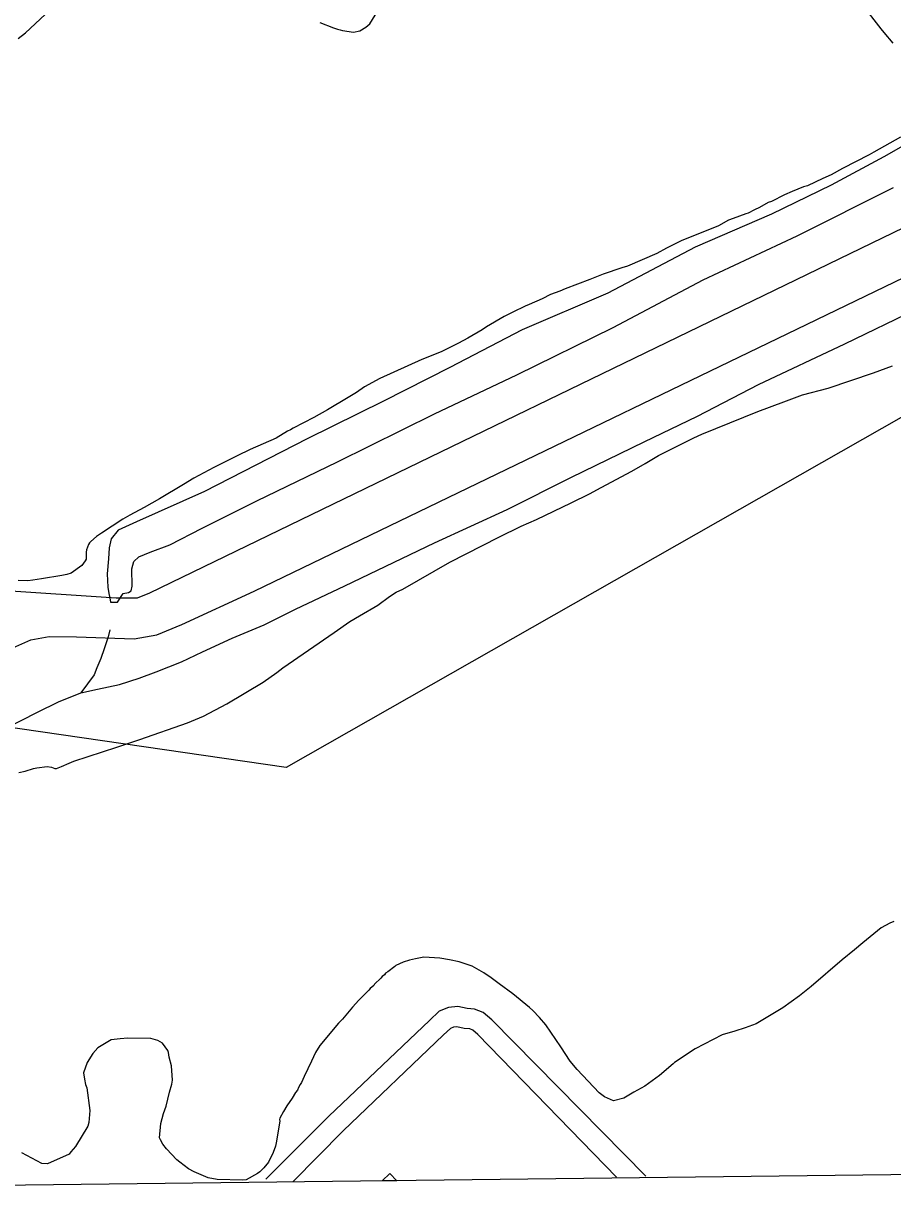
# Model space of a CAD drawing. Extents: x 3704301 to 3742427, y 506229 to 532009.
# Drawn here: x 3710402 to 3711690, y 511646 to 513390 of the extents above; entities that cross this region are included whole.
import ezdxf

# ---------------------------------------------------------------- set-up
doc = ezdxf.new("R2010")
doc.units = 0
for name, color, linetype in [('V-BLDG-OTLN', 7, 'Continuous'), ('V-GRID-FRAM', 7, 'Continuous'), ('V-LEVE-TOET', 7, 'Continuous'), ('V-ROAD-CNTR', 7, 'Continuous'), ('V-SITE-VEGE', 7, 'Continuous'), ('V-TOPO-BNDY', 7, 'Continuous'), ('V-TOPO-SHOR', 7, 'Continuous')]:
    doc.layers.add(name, color=color, linetype=linetype)

msp = doc.modelspace()

# ---------------------------------------------------------------- linework, layer by layer
at = {"layer": 'V-BLDG-OTLN'}
for p, q in [((3710933.5, 511675.1), (3710944.5, 511686)), ((3710944.5, 511686), (3710955.2, 511675.3)), ((3710955.2, 511675.3), (3710933.5, 511675.1))]:
    msp.add_line(p, q, dxfattribs=at)
at = {"layer": 'V-GRID-FRAM'}
msp.add_lwpolyline([(3708355.7, 529827.8), (3740022.4, 530214.7), (3740252.5, 512033.3), (3708569.9, 511646.2), (3708355.7, 529827.8)], dxfattribs=at)
at = {"layer": 'V-LEVE-TOET'}
for points in [[(3711722.6, 513095.3), (3710588.2, 512546), (3710569.9, 512538.9), (3710538.8, 512538.7), (3710368.1, 512550.3)], [(3710381.4, 512463), (3710412.4, 512477.2), (3710439.7, 512482), (3710479.9, 512481.5), (3710565.8, 512478.7), (3710599.2, 512484.3), (3710636.3, 512499.9), (3710743.7, 512549.3), (3711851, 513083.9)]]:
    msp.add_lwpolyline(points, dxfattribs=at)
at = {"layer": 'V-ROAD-CNTR'}
for points in [[(3711324.4, 511682), (3711095.7, 511914.1), (3711083.1, 511924.6), (3711070.1, 511929.9), (3711059.2, 511930.7), (3711045.7, 511933.6), (3711031.8, 511932.3), (3711017.9, 511926.7), (3711003.6, 511913.1), (3710854.4, 511771), (3710761, 511677.9)], [(3711280.6, 511680.7), (3711075.3, 511892), (3711067.5, 511898.5), (3711063.2, 511900.3), (3711054.9, 511900.9), (3711043.8, 511903.3), (3711038.9, 511902.8), (3711034.4, 511901), (3711024.3, 511891.4), (3710875.3, 511749.5), (3710800.7, 511673.8)]]:
    msp.add_lwpolyline(points, dxfattribs=at)
at = {"layer": 'V-SITE-VEGE'}
for p, q in [((3711594.6, 512850.1), (3711661.6, 512872.5)), ((3711661.6, 512872.5), (3711690, 512883.3)), ((3711528.7, 512829.8), (3711556.6, 512840.1)), ((3711556.6, 512840.1), (3711594.6, 512850.1)), ((3711490.1, 512815.2), (3711528.7, 512829.8)), ((3711407.2, 512781.7), (3711490.1, 512815.2)), ((3711343.1, 512750.3), (3711395.5, 512776.5)), ((3711395.5, 512776.5), (3711407.2, 512781.7)), ((3711323.1, 512738.2), (3711343.1, 512750.3)), ((3711303.2, 512727.2), (3711323.1, 512738.2)), ((3711257.8, 512702.8), (3711303.2, 512727.2)), ((3711240.5, 512693.2), (3711257.8, 512702.8)), ((3711162, 512655.5), (3711213.5, 512680.3)), ((3711213.5, 512680.3), (3711240.5, 512693.2)), ((3711106.5, 512629.4), (3711139.6, 512645.6)), ((3711139.6, 512645.6), (3711162, 512655.5)), ((3711033.6, 512592.1), (3711106.5, 512629.4)), ((3710963.7, 512552.2), (3711033.6, 512592.1)), ((3710926.9, 512528.6), (3710944.3, 512541.2)), ((3710944.3, 512541.2), (3710954, 512547.5)), ((3710954, 512547.5), (3710963.7, 512552.2)), ((3710899.8, 512512.7), (3710926.9, 512528.6)), ((3710861.9, 512488.1), (3710885.5, 512504.1)), ((3710885.5, 512504.1), (3710899.8, 512512.7)), ((3710786.1, 512435.3), (3710861.9, 512488.1)), ((3710776.9, 512428.5), (3710786.1, 512435.3)), ((3710756.9, 512414.5), (3710776.9, 512428.5)), ((3710703.2, 512382.2), (3710756.9, 512414.5)), ((3710668.6, 512364), (3710703.2, 512382.2)), ((3710644.7, 512354.1), (3710668.6, 512364)), ((3710574.1, 512329.4), (3710644.7, 512354.1)), ((3710562.4, 512325.2), (3710574.1, 512329.4)), ((3710476.2, 512297.3), (3710540.1, 512318.2)), ((3710540.1, 512318.2), (3710562.4, 512325.2)), ((3710457.9, 512289.2), (3710469.1, 512294.5)), ((3710469.1, 512294.5), (3710476.2, 512297.3)), ((3710394.8, 512280.4), (3710403.9, 512282.6)), ((3710403.9, 512282.6), (3710416.6, 512286.3)), ((3710416.6, 512286.3), (3710421.2, 512287.2)), ((3710421.2, 512287.2), (3710436.8, 512289.3)), ((3710436.8, 512289.3), (3710443.3, 512288.1)), ((3710443.3, 512288.1), (3710447.8, 512286.5)), ((3710447.8, 512286.5), (3710450.3, 512286.4)), ((3710450.3, 512286.4), (3710457.9, 512289.2)), ((3711673.3, 512050.1), (3711646, 512028.2)), ((3711686, 512057.3), (3711673.3, 512050.1)), ((3711692.1, 512059.7), (3711686, 512057.3)), ((3711633.7, 512017.5), (3711615.2, 512002.9)), ((3711646, 512028.2), (3711633.7, 512017.5)), ((3710964.5, 511999.2), (3710953.8, 511994.4)), ((3710973.6, 512002.4), (3710964.5, 511999.2)), ((3710982.7, 512004.2), (3710973.6, 512002.4)), ((3710994.9, 512006.9), (3710982.7, 512004.2)), ((3711019, 512005.3), (3710994.9, 512006.9)), ((3711033, 512002.9), (3711019, 512005.3)), ((3711047.5, 512000), (3711033, 512002.9)), ((3711066.9, 511993.4), (3711047.5, 512000)), ((3711615.2, 512002.9), (3711569.4, 511963.4)), ((3710936.9, 511980.8), (3710933.3, 511977.9)), ((3710938.4, 511982.8), (3710936.9, 511980.8)), ((3710941.5, 511985.2), (3710938.4, 511982.8)), ((3710952.3, 511993), (3710941.5, 511985.2)), ((3710953.8, 511994.4), (3710952.3, 511993)), ((3711084.2, 511983.4), (3711066.9, 511993.4)), ((3711095.1, 511976.1), (3711084.2, 511983.4)), ((3710920.8, 511964.6), (3710915.7, 511960.2)), ((3710921.9, 511966.6), (3710920.8, 511964.6)), ((3710931.2, 511975.4), (3710921.9, 511966.6)), ((3710933.3, 511977.9), (3710931.2, 511975.4)), ((3711106.9, 511967.2), (3711095.1, 511976.1)), ((3711127.2, 511952.6), (3711106.9, 511967.2)), ((3711569.4, 511963.4), (3711551.9, 511949.3)), ((3710913.6, 511957.8), (3710898.7, 511943.1)), ((3710915.7, 511960.2), (3710913.6, 511957.8)), ((3711151.8, 511932.3), (3711127.2, 511952.6)), ((3711551.9, 511949.3), (3711527.3, 511931.8)), ((3710889.3, 511932.8), (3710874.3, 511915.1)), ((3710898.7, 511943.1), (3710889.3, 511932.8)), ((3711156.7, 511927.7), (3711151.8, 511932.3)), ((3711527.3, 511931.8), (3711519.7, 511927)), ((3710874.3, 511915.1), (3710868.6, 511908.7)), ((3711166.4, 511917.4), (3711156.7, 511927.7)), ((3711175.7, 511906.5), (3711166.4, 511917.4)), ((3711519.7, 511927), (3711488, 511907.8)), ((3710868.6, 511908.7), (3710841, 511875.8)), ((3711198, 511873.8), (3711175.7, 511906.5)), ((3711456, 511897), (3711437.2, 511891.5)), ((3711471.7, 511902.2), (3711456, 511897)), ((3711488, 511907.8), (3711471.7, 511902.2)), ((3710531.6, 511884), (3710511.6, 511872.5)), ((3710544.7, 511885.7), (3710531.6, 511884)), ((3710556.3, 511886.9), (3710544.7, 511885.7)), ((3710590.4, 511886), (3710556.3, 511886.9)), ((3710600.9, 511883.2), (3710590.4, 511886)), ((3710607.4, 511879.5), (3710600.9, 511883.2)), ((3710615.6, 511868.2), (3710607.4, 511879.5)), ((3710841, 511875.8), (3710834.7, 511865.4)), ((3711437.2, 511891.5), (3711397.5, 511871)), ((3710504.4, 511864.1), (3710496, 511850.8)), ((3710511.6, 511872.5), (3710504.4, 511864.1)), ((3710616.5, 511865.7), (3710615.6, 511868.2)), ((3710617.4, 511858.6), (3710616.5, 511865.7)), ((3710621, 511845.9), (3710617.4, 511858.6)), ((3710834.7, 511865.4), (3710828.4, 511852.5)), ((3711212, 511852.8), (3711198, 511873.8)), ((3711397.5, 511871), (3711366.8, 511850.7)), ((3710496, 511850.8), (3710490.5, 511835.4)), ((3710622.5, 511824.3), (3710621, 511845.9)), ((3710828.4, 511852.5), (3710817.7, 511830.1)), ((3711222.2, 511840.4), (3711212, 511852.8)), ((3711364.7, 511848.7), (3711344.7, 511831.6)), ((3711366.8, 511850.7), (3711364.7, 511848.7)), ((3710490.5, 511835.4), (3710491.8, 511825.8)), ((3710491.8, 511825.8), (3710493.6, 511818.2)), ((3710621.3, 511818.3), (3710622.5, 511824.3)), ((3710817.7, 511830.1), (3710813.9, 511821.2)), ((3711255, 511805.9), (3711222.2, 511840.4)), ((3711344.7, 511831.6), (3711322.6, 511815.6)), ((3710493.6, 511818.2), (3710495.5, 511813.1)), ((3710495.5, 511813.1), (3710500.1, 511779.3)), ((3710612.9, 511785.8), (3710618, 511806.8)), ((3710618, 511806.8), (3710621.3, 511818.3)), ((3710805, 511806.3), (3710799.7, 511797.9)), ((3710807.6, 511809.8), (3710805, 511806.3)), ((3710809.2, 511813.8), (3710807.6, 511809.8)), ((3710811.9, 511818.2), (3710809.2, 511813.8)), ((3710813.9, 511821.2), (3710811.9, 511818.2)), ((3711306.3, 511806.5), (3711291.5, 511797.9)), ((3711322.6, 511815.6), (3711306.3, 511806.5)), ((3710799.7, 511797.9), (3710791.9, 511786.6)), ((3711262.8, 511799.6), (3711255, 511805.9)), ((3711276.3, 511793.8), (3711262.8, 511799.6)), ((3711291.5, 511797.9), (3711276.3, 511793.8)), ((3710500.1, 511779.3), (3710498.6, 511761.7)), ((3710605.2, 511760.4), (3710609.1, 511774.9)), ((3710609.1, 511774.9), (3710612.9, 511785.8)), ((3710787.2, 511778.2), (3710781.4, 511768.3)), ((3710791.9, 511786.6), (3710787.2, 511778.2)), ((3710497, 511756.2), (3710478.6, 511726.1)), ((3710498.6, 511761.7), (3710497, 511756.2)), ((3710603.1, 511738.8), (3710605.2, 511760.4)), ((3710781.7, 511763.7), (3710776.4, 511731.7)), ((3710781.4, 511768.3), (3710781.3, 511766.2)), ((3710781.3, 511766.2), (3710781.7, 511763.7)), ((3710604.5, 511735.8), (3710603.1, 511738.8)), ((3710478.6, 511726.1), (3710471.8, 511718.2)), ((3710607.9, 511729.7), (3710604.5, 511735.8)), ((3710613.7, 511722.5), (3710607.9, 511729.7)), ((3710628.9, 511706.5), (3710613.7, 511722.5)), ((3710775.2, 511726.7), (3710771.9, 511717.2)), ((3710776.4, 511731.7), (3710775.2, 511726.7)), ((3710428.6, 511700.8), (3710398.9, 511716.6)), ((3710469.2, 511714.8), (3710437.2, 511700.5)), ((3710471.8, 511718.2), (3710469.2, 511714.8)), ((3710633.3, 511702.8), (3710628.9, 511706.5)), ((3710646.1, 511692.9), (3710633.3, 511702.8)), ((3710765, 511702.8), (3710757.8, 511694.5)), ((3710771.9, 511717.2), (3710765, 511702.8)), ((3710437.2, 511700.5), (3710428.6, 511700.8)), ((3710654.5, 511688.7), (3710646.1, 511692.9)), ((3710675.4, 511679.6), (3710654.5, 511688.7)), ((3710748.5, 511686.2), (3710731.6, 511676.6)), ((3710752.1, 511688.6), (3710748.5, 511686.2)), ((3710757.8, 511694.5), (3710752.1, 511688.6)), ((3710688.9, 511677.2), (3710675.4, 511679.6)), ((3710726.6, 511676.2), (3710688.9, 511677.2)), ((3710731.6, 511676.6), (3710726.6, 511676.2))]:
    msp.add_line(p, q, dxfattribs=at)
for points in [[(3711643.5, 513420), (3711672.7, 513382.5), (3711677.1, 513377.3), (3711690.2, 513361.4)], [(3710404.5, 513376.7), (3710433.9, 513404)], [(3710840.8, 513392.1), (3710861.2, 513384.1), (3710867.2, 513381.9), (3710871.2, 513381.3), (3710874.7, 513380.2), (3710890.7, 513377.7), (3710900.3, 513379.5), (3710909, 513384.8), (3710915.2, 513390.2), (3710926.7, 513409)], [(3710393.7, 513368.4), (3710404.5, 513376.7)], [(3711701.6, 513221.8), (3711662.3, 513199.8), (3711655.1, 513195.9), (3711615.8, 513175.4), (3711599, 513166.3), (3711586.8, 513160.5), (3711563.9, 513150.1), (3711557.8, 513148.2), (3711541, 513141.7), (3711529.8, 513136.4), (3711510.5, 513126.9), (3711505.4, 513125), (3711492.6, 513117.8), (3711485.5, 513114.5), (3711475.8, 513109.2), (3711472.3, 513108.3), (3711453.5, 513101.3), (3711446.9, 513098.9), (3711432.1, 513090.8), (3711416.3, 513084.2), (3711377.7, 513069.1), (3711354.8, 513057.6), (3711340.5, 513049.5), (3711296.8, 513031), (3711288.6, 513028.2), (3711260.7, 513018.9), (3711241.4, 513010.9), (3711204.8, 512997.3), (3711196.7, 512994), (3711183, 512988.8)], [(3711183, 512988.8), (3711170.3, 512982.6), (3711151.4, 512974.1), (3711145.3, 512971.7), (3711127, 512962.7), (3711114.2, 512956), (3711088.2, 512941.1), (3711081.6, 512936.7), (3711060.1, 512924.2), (3711046.3, 512916.6), (3711020.8, 512903.7), (3710991.9, 512892.4), (3710929.8, 512864.4), (3710907.3, 512851.9), (3710895.1, 512843.7), (3710882.8, 512836), (3710852.1, 512817.7), (3710832.2, 512806.6), (3710801.6, 512790.9), (3710797.6, 512788.5), (3710793, 512786.1), (3710776.1, 512776), (3710737.4, 512758.9), (3710718.1, 512749.9), (3710683.9, 512732.2), (3710654.3, 512716.4), (3710639, 512707.2), (3710603.3, 512686.1), (3710580.3, 512673.1), (3710559.4, 512661.6), (3710548.7, 512655.8), (3710517.4, 512635.1), (3710509.8, 512630.2), (3710501.5, 512622.9), (3710499.5, 512621), (3710497.9, 512618.5), (3710495.2, 512610.5), (3710494.6, 512607), (3710494.3, 512596.5), (3710493.2, 512594), (3710488, 512587.1), (3710472.1, 512575.9), (3710466, 512574.1), (3710458.4, 512572.3), (3710428.1, 512567.6), (3710415.5, 512565.4), (3710408, 512564.6), (3710393.9, 512565)]]:
    msp.add_lwpolyline(points, dxfattribs=at)
at = {"layer": 'V-TOPO-BNDY'}
msp.add_lwpolyline([(3717833.4, 511759.4), (3716282.7, 512464.2), (3712071, 513015.8), (3710790.9, 512288), (3709881.7, 512419.6), (3709491.4, 512595.4), (3708839.8, 512879.9), (3708554.4, 512966.9)], dxfattribs=at)
at = {"layer": 'V-TOPO-SHOR'}
for points in [[(3711793, 513258.9), (3711677.1, 513192.8), (3711599.2, 513151.1), (3711510.6, 513108), (3711397.5, 513058.9), (3711268.1, 512990.8), (3711140.7, 512936.3), (3711033.4, 512880.6), (3710935.2, 512830.6), (3710822, 512775.1), (3710669.7, 512696.9), (3710569.2, 512651.7), (3710541.7, 512639.4), (3710531.3, 512626.7), (3710528.6, 512613.2), (3710527.6, 512597.2), (3710525.8, 512574.8), (3710526.5, 512555.3), (3710528, 512545.8), (3710529.6, 512539.3), (3710530.6, 512532.7), (3710540.7, 512533.1), (3710549.3, 512545.8), (3710557, 512547.4), (3710561.2, 512549.7), (3710562.6, 512556.7), (3710562.1, 512582.1), (3710565.3, 512593.3), (3710572.6, 512600.2), (3710589.3, 512606.8), (3710618.6, 512617.9), (3710666.5, 512642.6), (3710747.4, 512683), (3710867.2, 512740.8), (3711010.9, 512812), (3711133, 512869.7), (3711275.6, 512939.8), (3711409.3, 513010.8), (3711548.7, 513075.6), (3711691.3, 513147.5)], [(3710351.3, 512333.6), (3710422.3, 512369.7), (3710453.7, 512385.2), (3710486.7, 512398.3), (3710511.4, 512404.1), (3710543.7, 512410.8), (3710573.1, 512420), (3710598.5, 512429.8), (3710635.7, 512444.6), (3710667, 512459.5), (3710710.8, 512479.4), (3710758.6, 512499.2), (3710804.7, 512522.5), (3710878.1, 512557.3), (3711011.1, 512620.9), (3711118.7, 512670), (3711213.9, 512718.3), (3711321.6, 512770.4), (3711400.7, 512808.5), (3711491.3, 512855.2), (3711619, 512915.5), (3711725.4, 512966.9)], [(3710529.5, 512492), (3710526.9, 512481.4), (3710521.1, 512463.8), (3710516, 512449.2), (3710510.3, 512435.7), (3710506.5, 512425.2), (3710486.7, 512398.3)]]:
    msp.add_lwpolyline(points, dxfattribs=at)

doc.saveas('drawing.dxf')
